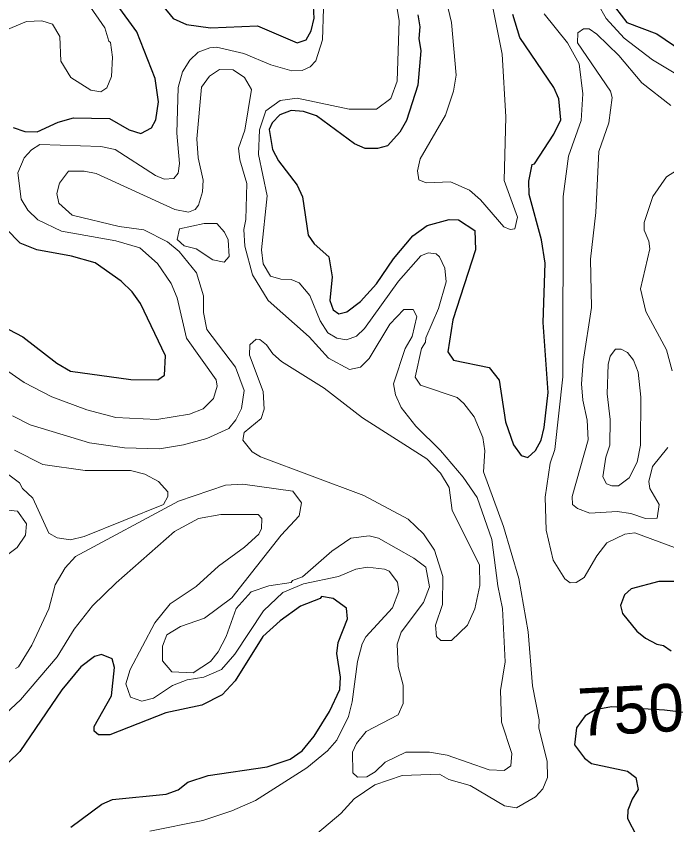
# Model space of a CAD drawing. Extents: x 763.2 to 816.8, y 7896.5 to 7952.7.
# Drawn here: x 787.484 to 789.67, y 7943.94 to 7946.657 of the extents above; entities that cross this region are included whole.
import ezdxf
from ezdxf.enums import TextEntityAlignment as Align

# ---------------------------------------------------------------- set-up
doc = ezdxf.new("R2010")
doc.units = 0
doc.header["$LTSCALE"] = 0.064
doc.layers.add('1', color=7, linetype='Continuous', lineweight=25)
doc.layers.add('2', color=7, linetype='Continuous', lineweight=13)
doc.layers.add('61', color=7, linetype='Continuous')

msp = doc.modelspace()

# ---------------------------------------------------------------- linework, layer by layer
at = {"layer": '1'}
for points in [[(789.7437, 7946.7368), (789.6195, 7946.7922), (789.5801, 7946.8021), (789.5302, 7946.798), (789.5143, 7946.7835), (789.4981, 7946.7365), (789.4978, 7946.6852), (789.5354, 7946.6355), (789.6366, 7946.598), (789.8007, 7946.4852)], [(787.474, 7946.2828), (787.5134, 7946.2689), (787.5554, 7946.2684), (787.6252, 7946.3012), (787.677, 7946.3156), (787.7979, 7946.3125), (787.8644, 7946.2748), (787.9031, 7946.2621), (787.9395, 7946.2814), (787.953, 7946.3082), (787.9629, 7946.3691), (787.9513, 7946.4473), (787.8893, 7946.6043), (787.7668, 7946.7744)], [(787.9765, 7946.6932), (788.0114, 7946.6486), (788.0565, 7946.6288), (788.1371, 7946.6182), (788.2949, 7946.6245), (788.4281, 7946.5675), (788.4582, 7946.5769), (788.4758, 7946.6076), (788.4853, 7946.6504), (788.4818, 7946.7107)], [(788.8337, 7946.6617), (788.8404, 7946.6215), (788.8374, 7946.5821), (788.8436, 7946.5409), (788.8339, 7946.4251), (788.7961, 7946.306), (788.7731, 7946.2666), (788.7318, 7946.2207), (788.6984, 7946.2124), (788.6567, 7946.2119), (788.6204, 7946.2282), (788.4928, 7946.3218), (788.4494, 7946.3371), (788.4086, 7946.3403), (788.37, 7946.325), (788.3448, 7946.2985), (788.3347, 7946.2759), (788.3451, 7946.209), (788.3657, 7946.1713), (788.4279, 7946.089), (788.446, 7946.0497), (788.4655, 7945.921), (788.4851, 7945.8923), (788.5348, 7945.8483), (788.5462, 7945.7808), (788.5383, 7945.7019), (788.5494, 7945.67), (788.5687, 7945.6573), (788.5957, 7945.663), (788.6406, 7945.6984), (788.6948, 7945.7573), (788.7523, 7945.841), (788.8166, 7945.9184), (788.8645, 7945.9537), (788.9384, 7945.9737), (788.9702, 7945.9727), (789.0248, 7945.9362)], [(789.073, 7945.4768), (789.1068, 7945.4334), (789.128, 7945.2944), (789.1555, 7945.2164), (789.1804, 7945.1809), (789.2027, 7945.1744), (789.2294, 7945.1978), (789.2477, 7945.2321), (789.258, 7945.2747), (789.271, 7945.3923), (789.2547, 7945.6271), (789.2611, 7945.8268), (789.2495, 7945.9057), (789.2081, 7946.0574), (789.2071, 7946.1021), (789.2182, 7946.1582), (789.2253, 7946.1605), (789.2908, 7946.26), (789.3136, 7946.3085), (789.3069, 7946.3789), (789.2908, 7946.4177), (789.1762, 7946.5847), (789.1531, 7946.6625)], [(787.9021, 7945.6913), (787.8741, 7945.7307), (787.8371, 7945.7666), (787.7493, 7945.8276), (787.6704, 7945.8507), (787.5539, 7945.8716), (787.4982, 7945.8946), (787.4508, 7945.9422)], [(789.0248, 7945.9362), (789.0276, 7945.8723), (788.9509, 7945.6362), (788.9344, 7945.5293), (788.954, 7945.5015), (789.073, 7945.4768)], [(787.6672, 7945.4646), (787.8694, 7945.4364), (787.9602, 7945.4355), (787.9824, 7945.4508), (787.9857, 7945.5154), (787.9021, 7945.6913)], [(787.3434, 7945.6651), (787.5068, 7945.579), (787.6212, 7945.4908), (787.6672, 7945.4646)], [(789.7207, 7944.7578), (789.6433, 7944.7578), (789.5508, 7944.7324), (789.5274, 7944.7126), (789.5147, 7944.6764), (789.5211, 7944.6495), (789.5698, 7944.591), (789.599, 7944.5672), (789.6368, 7944.5474), (789.6584, 7944.5423), (789.685, 7944.5247)], [(788.3278, 7944.135), (788.405, 7944.1606), (788.4452, 7944.1884), (788.4851, 7944.2379), (788.5365, 7944.3204), (788.5719, 7944.3947), (788.5741, 7944.4357), (788.5613, 7944.5154), (788.5661, 7944.553), (788.5969, 7944.6322), (788.5942, 7944.6676), (788.5496, 7944.7001), (788.51, 7944.7066), (788.506, 7944.7003), (788.4396, 7944.674), (788.3712, 7944.6252), (788.3131, 7944.5721), (788.2197, 7944.4233), (788.1765, 7944.3767), (788.1076, 7944.3421), (787.9875, 7944.3167), (787.7986, 7944.2421), (787.7613, 7944.2427), (787.7464, 7944.2551), (787.7466, 7944.2699), (787.8047, 7944.3728), (787.8149, 7944.4686), (787.8065, 7944.4974), (787.7715, 7944.5126), (787.7472, 7944.506), (787.7017, 7944.4702), (787.638, 7944.393), (787.4962, 7944.186), (787.4584, 7944.1498)], [(789.7463, 7944.3148), (789.662, 7944.3248), (789.5891, 7944.3291), (789.4848, 7944.3362), (789.4293, 7944.3261), (789.3963, 7944.3062), (789.3666, 7944.2661), (789.3601, 7944.209), (789.3939, 7944.1637), (789.4167, 7944.1464), (789.5384, 7944.1201), (789.5663, 7944.0991), (789.5734, 7944.0591), (789.5537, 7944.0257), (789.5392, 7943.9887)], [(787.8077, 7944.0245), (787.9885, 7944.0428), (788.0285, 7944.0579), (788.0615, 7944.0829), (788.1299, 7944.1052), (788.3278, 7944.135)], [(787.6677, 7943.9323), (787.7724, 7944.009), (787.8077, 7944.0245)], [(789.5392, 7943.9887), (789.5376, 7943.9608), (789.5687, 7943.9033), (789.6362, 7943.8039), (789.6687, 7943.7127), (789.6656, 7943.6706)]]:
    msp.add_lwpolyline(points, dxfattribs=at)
at = {"layer": '2'}
for points in [[(789.1688, 7945.9819), (789.16, 7945.9425), (789.1437, 7945.9396), (789.1225, 7945.9486), (789.0443, 7946.0397), (789.0076, 7946.0728), (788.943, 7946.1002), (788.8616, 7946.0973), (788.8373, 7946.1068), (788.8324, 7946.1377), (788.842, 7946.177), (788.9269, 7946.3245), (788.9539, 7946.4052), (788.9622, 7946.4581), (788.9471, 7946.6353), (788.8863, 7946.8904)], [(789.0132, 7946.8917), (789.0844, 7946.6917), (789.1166, 7946.5288), (789.1297, 7946.3184), (789.1233, 7946.1049), (789.1688, 7945.9819)], [(789.8216, 7946.7924), (789.5345, 7946.8744), (789.4939, 7946.8811), (789.4339, 7946.8792), (789.4174, 7946.8697), (789.4066, 7946.8497), (789.4045, 7946.7886), (789.4382, 7946.6986), (789.466, 7946.6492), (789.5272, 7946.5826), (789.6215, 7946.5107), (789.7865, 7946.4115)], [(788.4538, 7943.8765), (788.5747, 7943.9777), (788.6199, 7944.0276), (788.6887, 7944.0738), (788.7814, 7944.1053), (788.9067, 7944.1105), (788.9375, 7944.0924), (789.0094, 7944.0719), (789.1252, 7944.0041), (789.1652, 7943.9971), (789.2295, 7944.0341), (789.2541, 7944.0609), (789.2692, 7944.0988), (789.2676, 7944.1537), (789.2407, 7944.2643), (789.2411, 7944.2926), (789.2185, 7944.4068), (789.2038, 7944.5887), (789.1727, 7944.7671), (789.1214, 7944.9419), (789.0543, 7945.1259), (789.059, 7945.1965), (789.0523, 7945.2417), (789.0226, 7945.3107), (788.988, 7945.356), (788.9654, 7945.3755), (788.8426, 7945.4173), (788.8245, 7945.4439), (788.8457, 7945.5401), (788.8599, 7945.5617), (788.8605, 7945.576), (788.9026, 7945.6743), (788.9287, 7945.7644), (788.9249, 7945.8104), (788.9066, 7945.8479), (788.8948, 7945.8578), (788.8684, 7945.862), (788.844, 7945.8519), (788.7683, 7945.7669), (788.6545, 7945.6076), (788.6273, 7945.5822), (788.594, 7945.5699), (788.5612, 7945.5749), (788.5313, 7945.5934), (788.5051, 7945.6328), (788.4705, 7945.7186), (788.4345, 7945.7607), (788.4083, 7945.7716), (788.3732, 7945.7736), (788.3393, 7945.7837), (788.3143, 7945.8243), (788.3082, 7945.8713), (788.3277, 7946.0535), (788.2984, 7946.1916), (788.3017, 7946.2755), (788.3233, 7946.3384), (788.3711, 7946.3733), (788.4283, 7946.3814), (788.6034, 7946.3442), (788.6946, 7946.3441), (788.7432, 7946.3797), (788.7642, 7946.4385), (788.7714, 7946.6427), (788.7561, 7946.7295)], [(787.7241, 7946.7017), (787.7824, 7946.6176), (787.7955, 7946.573), (787.8016, 7946.5684), (787.8083, 7946.5196), (787.8051, 7946.4545), (787.7894, 7946.4158), (787.7683, 7946.4031), (787.7356, 7946.408), (787.6682, 7946.4511), (787.6345, 7946.5055), (787.6309, 7946.5883), (787.6069, 7946.6298), (787.5708, 7946.641), (787.5194, 7946.6393), (787.4497, 7946.6096)], [(788.5168, 7946.6828), (788.5136, 7946.577), (788.4908, 7946.5072), (788.4723, 7946.4868), (788.4451, 7946.4743), (788.4107, 7946.4735), (788.3403, 7946.4936), (788.2496, 7946.5309), (788.1576, 7946.5523), (788.1346, 7946.5508)], [(789.3878, 7946.3954), (789.3759, 7946.4972), (789.3364, 7946.5676), (789.2577, 7946.6649)], [(789.6834, 7946.3562), (789.5861, 7946.433), (789.5089, 7946.525), (789.4354, 7946.5968), (789.4092, 7946.6146), (789.3902, 7946.6148), (789.3713, 7946.6009), (789.3701, 7946.5668), (789.4813, 7946.4045), (789.4863, 7946.3834), (789.4755, 7946.2986), (789.4418, 7946.2017), (789.4321, 7945.9977), (789.4142, 7945.8407), (789.4172, 7945.6775), (789.3895, 7945.4967), (789.3837, 7945.4214), (789.3878, 7945.3666), (789.4027, 7945.2994), (789.406, 7945.2336), (789.3517, 7945.0431), (789.3528, 7945.0161), (789.3701, 7945.0024), (789.4118, 7944.9865), (789.5038, 7944.9929), (789.549, 7944.9864), (789.598, 7944.9696), (789.6378, 7944.9707), (789.6439, 7945.0157), (789.6134, 7945.0695), (789.6098, 7945.0938), (789.6215, 7945.1438), (789.6732, 7945.2075)], [(788.1346, 7946.5508), (788.0956, 7946.5362), (788.0682, 7946.5093), (788.0427, 7946.4698), (788.0286, 7946.417), (788.0238, 7946.2633)], [(788.0301, 7945.027), (788.1871, 7945.0815), (788.2463, 7945.0848), (788.4135, 7945.0613), (788.4426, 7945.0216), (788.4356, 7944.9777), (788.375, 7944.9133), (788.2089, 7944.7031), (788.1174, 7944.6348), (788.0359, 7944.6068), (787.9906, 7944.5779), (787.9761, 7944.5402), (787.9762, 7944.4912), (788.0074, 7944.4543), (788.0789, 7944.4506), (788.1375, 7944.4889), (788.163, 7944.5206), (788.1893, 7944.5728), (788.2231, 7944.6666), (788.2741, 7944.7222), (788.3326, 7944.7434), (788.4087, 7944.7546), (788.4122, 7944.7611), (788.4464, 7944.7729), (788.545, 7944.8589), (788.6081, 7944.9029), (788.6702, 7944.9107), (788.7018, 7944.9026), (788.8202, 7944.8354), (788.8604, 7944.8061), (788.8734, 7944.7391), (788.8525, 7944.6864), (788.7781, 7944.5869), (788.7648, 7944.5469), (788.7679, 7944.4714), (788.7846, 7944.4087), (788.7839, 7944.348), (788.7678, 7944.3094), (788.6604, 7944.2532), (788.6274, 7944.2128), (788.6138, 7944.1844), (788.6155, 7944.1144), (788.6315, 7944.1001), (788.6628, 7944.1006), (788.6901, 7944.1177), (788.7241, 7944.1507), (788.7939, 7944.1838), (788.8727, 7944.1843), (788.9326, 7944.1744), (789.073, 7944.1249), (789.1241, 7944.122), (789.1462, 7944.1376), (789.1492, 7944.18), (789.1151, 7944.2846), (789.1115, 7944.3907), (789.1266, 7944.4873), (789.118, 7944.6665), (789.1022, 7944.7433), (789.0827, 7944.899), (789.0331, 7945.0398), (788.9861, 7945.1081), (788.91, 7945.1978), (788.8271, 7945.2794), (788.7774, 7945.3417), (788.7584, 7945.3847), (788.752, 7945.4218), (788.7913, 7945.5401), (788.8147, 7945.5809), (788.8305, 7945.6479), (788.8182, 7945.6715), (788.7866, 7945.6713), (788.7398, 7945.6216), (788.6699, 7945.5062), (788.6408, 7945.4777), (788.6036, 7945.4695), (788.5338, 7945.5078), (788.4685, 7945.58), (788.3312, 7945.7011), (788.2782, 7945.7873), (788.2525, 7945.8838), (788.2489, 7945.9406), (788.2554, 7945.9733), (788.2587, 7946.0949), (788.2358, 7946.1745), (788.2309, 7946.2132), (788.2522, 7946.2738), (788.2751, 7946.4104), (788.2516, 7946.4511), (788.2134, 7946.4763), (788.1669, 7946.4782), (788.1334, 7946.455), (788.1072, 7946.4179), (788.0911, 7946.2452), (788.0962, 7946.1811), (788.1124, 7946.1054)], [(789.7259, 7944.8606), (789.563, 7944.9205), (789.5295, 7944.9167), (789.4684, 7944.8876), (789.4355, 7944.8433), (789.392, 7944.7705), (789.365, 7944.7536), (789.3458, 7944.7532), (789.327, 7944.7662), (789.2878, 7944.8286), (789.2646, 7944.9299), (789.2613, 7945.0405), (789.2778, 7945.1555), (789.2938, 7945.2009), (789.3204, 7945.4455), (789.3221, 7946.0511), (789.3398, 7946.1861), (789.3827, 7946.306), (789.3878, 7946.3954)], [(788.0238, 7946.2633), (788.0336, 7946.1613), (788.0286, 7946.1293), (788.014, 7946.111), (787.982, 7946.109), (787.952, 7946.1216), (787.8172, 7946.2086), (787.769, 7946.2188), (787.5643, 7946.2252), (787.5357, 7946.2074), (787.511, 7946.1813), (787.4905, 7946.1307), (787.5015, 7946.0424), (787.5232, 7946.0045), (787.5569, 7945.9726), (787.6369, 7945.9348), (787.8191, 7945.9022), (787.8994, 7945.879), (787.959, 7945.8264), (788.0048, 7945.7583), (788.0253, 7945.711), (788.0564, 7945.5755), (788.1566, 7945.4349), (788.1597, 7945.4138), (788.1469, 7945.3727), (788.1121, 7945.3374), (788.0666, 7945.3195), (787.9564, 7945.3019), (787.819, 7945.3083), (787.722, 7945.334), (787.604, 7945.3779), (787.5114, 7945.4259), (787.3451, 7945.5402)], [(788.0179, 7946.0073), (787.7526, 7946.1284), (787.7131, 7946.1366), (787.6599, 7946.1357), (787.6297, 7946.0953), (787.6212, 7946.0614), (787.628, 7946.0285), (787.6728, 7945.9885), (787.8301, 7945.9497), (787.9136, 7945.9394), (787.9925, 7945.8983), (788.0314, 7945.866), (788.0906, 7945.7946), (788.114, 7945.7176), (788.1139, 7945.6608), (788.1244, 7945.6046), (788.2213, 7945.477), (788.2503, 7945.3995), (788.2418, 7945.3383), (788.2227, 7945.3004), (788.1984, 7945.2719), (788.1247, 7945.238), (788.0465, 7945.2167), (787.9655, 7945.2033), (787.848, 7945.2065), (787.7303, 7945.2229), (787.5317, 7945.284), (787.4719, 7945.3138)], [(789.6883, 7945.465), (789.6692, 7945.5357), (789.5999, 7945.6651), (789.582, 7945.7411), (789.6128, 7945.8755), (789.6098, 7945.9004), (789.5935, 7945.9373), (789.5936, 7945.9631), (789.6236, 7946.051), (789.6689, 7946.1168), (789.7365, 7946.1592)], [(788.1124, 7946.1054), (788.1108, 7946.0667), (788.097, 7946.0218), (788.0854, 7946.0075), (788.0634, 7945.9987), (788.0179, 7946.0073)], [(787.4787, 7945.1986), (787.5745, 7945.1509), (787.7158, 7945.1309), (787.8683, 7945.1306), (787.9163, 7945.1178), (787.9623, 7945.0934), (787.9939, 7945.0583), (787.9937, 7945.0432), (787.9793, 7945.0158), (787.7125, 7944.9088), (787.6671, 7944.8977), (787.6217, 7944.9039), (787.5942, 7944.9202), (787.54, 7945.0377), (787.5061, 7945.0704), (787.4957, 7945.0884), (787.437, 7945.1325)], [(787.4824, 7944.4654), (787.4925, 7944.4705), (787.5369, 7944.5436), (787.5946, 7944.6652), (787.6152, 7944.7461), (787.6486, 7944.8033), (787.6836, 7944.8415), (788.0301, 7945.027)], [(787.4016, 7945.0027), (787.4884, 7944.9939), (787.5193, 7944.9513), (787.5159, 7944.9131), (787.4882, 7944.8718), (787.4524, 7944.8453)], [(788.0161, 7944.9258), (788.0971, 7944.9695), (788.1719, 7944.9827), (788.2977, 7944.9828), (788.3094, 7944.9696), (788.308, 7944.9355), (788.2994, 7944.9168), (788.2519, 7944.8729), (788.1639, 7944.8091), (788.0885, 7944.741), (788.0013, 7944.6824), (787.9499, 7944.6182), (787.8674, 7944.4614), (787.8533, 7944.4141), (787.869, 7944.369), (787.9064, 7944.3554), (787.9453, 7944.366), (788.009, 7944.4076), (788.0583, 7944.4275), (788.115, 7944.4362), (788.1744, 7944.4613), (788.2193, 7944.513), (788.3147, 7944.6592), (788.3805, 7944.7208), (788.4494, 7944.7495), (788.5671, 7944.7742), (788.6256, 7944.7984), (788.6649, 7944.8052), (788.7215, 7944.799), (788.7373, 7944.7918), (788.7649, 7944.7549), (788.7696, 7944.7249), (788.749, 7944.6686), (788.6594, 7944.5714), (788.6464, 7944.5478), (788.6307, 7944.4881), (788.6134, 7944.3529), (788.6003, 7944.3036), (788.5614, 7944.2246), (788.5297, 7944.1889), (788.4603, 7944.131), (788.2883, 7944.0216), (788.2088, 7943.9868), (788.1115, 7943.9544), (787.9336, 7943.9183)], [(787.499, 7944.3596), (787.6221, 7944.5044), (787.6791, 7944.5974), (787.7411, 7944.6756), (787.82, 7944.7529), (788.0161, 7944.9258)], [(787.4173, 7944.2846), (787.499, 7944.3596)]]:
    msp.add_lwpolyline(points, dxfattribs=at)
for points in [[(788.1994, 7945.8499), (788.1961, 7945.9055), (788.1846, 7945.9312), (788.1587, 7945.9604), (788.1164, 7945.9602), (788.0327, 7945.9424), (788.0257, 7945.9066), (788.0482, 7945.8856), (788.0889, 7945.8748), (788.1454, 7945.8377), (788.1835, 7945.8301)], [(788.6479, 7945.3075), (788.5194, 7945.4072), (788.3755, 7945.4964), (788.3464, 7945.5226), (788.3251, 7945.5523), (788.3027, 7945.571), (788.291, 7945.5714), (788.269, 7945.5531), (788.2681, 7945.5182), (788.3146, 7945.3955), (788.3179, 7945.337), (788.3079, 7945.3054), (788.25, 7945.2584), (788.2458, 7945.2319), (788.2775, 7945.1928), (788.3055, 7945.1767), (788.6519, 7945.046), (788.8011, 7944.9665), (788.8531, 7944.9177), (788.8897, 7944.863), (788.9176, 7944.7742), (788.9161, 7944.6803), (788.8935, 7944.6105), (788.8959, 7944.5723), (788.9113, 7944.5592), (788.9468, 7944.5589), (789.001, 7944.611), (789.0246, 7944.6658), (789.0425, 7944.7441), (789.0408, 7944.8135), (788.9495, 7944.9964), (788.9392, 7945.0728), (788.9103, 7945.1215), (788.8641, 7945.1699)], [(789.5832, 7945.3764), (789.5736, 7945.4606), (789.5586, 7945.5006), (789.5376, 7945.5264), (789.5168, 7945.5383), (789.4978, 7945.5379), (789.4797, 7945.5147), (789.4729, 7945.487), (789.4701, 7945.388), (789.4797, 7945.3016), (789.4782, 7945.2154), (789.4651, 7945.1752), (789.4551, 7945.1093), (789.4675, 7945.086), (789.485, 7945.0786), (789.5081, 7945.0787), (789.5433, 7945.1061), (789.5701, 7945.1579), (789.5817, 7945.2155)]]:
    msp.add_lwpolyline(points, close=True, dxfattribs=at)

# ---------------------------------------------------------------- texts
at = {"layer": '61'}
msp.add_text('750', height=0.16, rotation=3.013, dxfattribs=at).set_placement((789.5533, 7944.2471), align=Align.CENTER)

doc.saveas('drawing.dxf')
